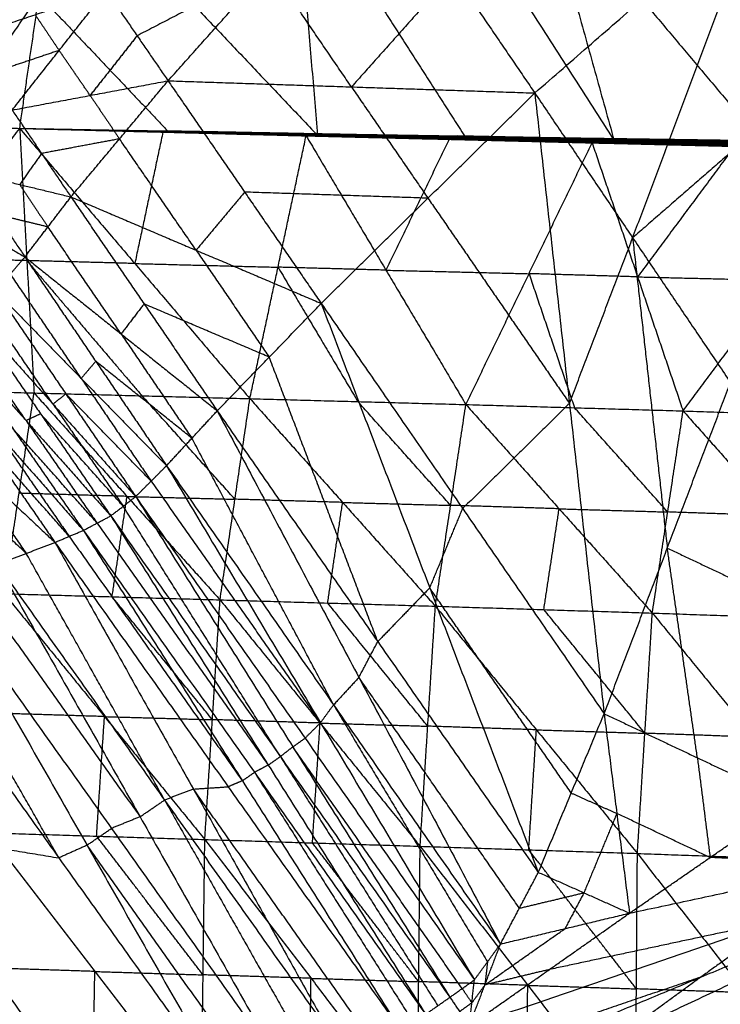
# Model space of a CAD drawing. Header units: millimetres. Extents: x -106 to 110, y -96 to 120.
# Tile 387 of 656: x -58.55 to -55.39, y 94.2 to 98.65. Entities that reach past the tile are written whole.
import ezdxf

# ---------------------------------------------------------------- set-up
doc = ezdxf.new("R2010")
doc.units = ezdxf.units.MM
doc.header["$MEASUREMENT"] = 0
doc.layers.add('Default', color=7, linetype='Continuous', true_color=0x000000)

msp = doc.modelspace()

# ---------------------------------------------------------------- linework, layer by layer
at = {"layer": 'Default'}
for points in [[(-57.4099, 100.5081, 11.4139), (-57.3077, 99.3172, 11.7025), (-57.2056, 98.1262, 11.9911)], [(-57.4099, 100.5081, 11.4139), (-56.6376, 99.3057, 11.4735), (-55.8654, 98.1033, 11.5332)], [(-56.5199, 100.4554, 11.1178), (-56.1926, 99.2794, 11.3255), (-55.8654, 98.1033, 11.5332)], [(-56.5199, 100.4554, 11.1178), (-55.5246, 99.2715, 11.1054), (-54.5292, 98.0877, 11.0929)], [(-56.224, 98.3181, 13.8091), (-55.2006, 99.209, 13.8595), (-54.1772, 100.0998, 13.9099)], [(-56.224, 98.3181, 13.8091), (-55.2006, 99.209, 13.8595), (-54.1772, 100.0998, 13.9099)], [(-57.8817, 98.3733, 13.9105), (-57.4224, 98.8876, 13.9044), (-56.9632, 99.4019, 13.8983)], [(-56.9632, 99.4019, 13.8983), (-56.5936, 98.86, 13.8537), (-56.224, 98.3181, 13.8091)], [(-59.1854, 98.1756, 12.6932), (-58.7814, 98.7687, 12.3362), (-58.3774, 99.3617, 11.9791)], [(-58.5523, 98.1582, 12.4657), (-58.4649, 98.7599, 12.2224), (-58.3774, 99.3617, 11.9791)], [(-58.3774, 99.3617, 11.9791), (-57.7915, 98.7439, 11.9851), (-57.2056, 98.1262, 11.9911)], [(-57.3077, 99.3172, 11.7025), (-56.9216, 98.716, 11.7323), (-56.5355, 98.1148, 11.7621)], [(-56.1926, 99.2794, 11.3255), (-55.695, 98.6874, 11.3193), (-55.1973, 98.0955, 11.313)], [(-55.7816, 97.6634, 13.5401), (-55.4911, 98.4362, 13.6998), (-55.2006, 99.209, 13.8595)], [(-58.8035, 98.5641, 13.8125), (-58.5975, 98.8391, 13.7701), (-58.3915, 99.114, 13.7277)], [(-57.4224, 98.8876, 13.9044), (-57.722, 98.7322, 13.8938), (-58.0216, 98.5767, 13.8833)], [(-57.0528, 98.3457, 13.8598), (-57.2376, 98.6166, 13.8821), (-57.4224, 98.8876, 13.9044)], [(-56.5936, 98.86, 13.8537), (-56.8232, 98.6028, 13.8567), (-57.0528, 98.3457, 13.8598)], [(-58.8689, 98.1669, 12.5795), (-58.6669, 98.4634, 12.401), (-58.4649, 98.7599, 12.2224)], [(-58.8035, 98.5641, 13.8125), (-58.4825, 98.6722, 13.8343), (-58.1615, 98.7802, 13.8561)], [(-58.5865, 98.2409, 13.9017), (-58.374, 98.5106, 13.8789), (-58.1615, 98.7802, 13.8561)], [(-58.4649, 98.7599, 12.2224), (-58.1719, 98.451, 12.2254), (-57.879, 98.1422, 12.2284)], [(-58.1615, 98.7802, 13.8561), (-58.0216, 98.5767, 13.8833), (-57.8817, 98.3733, 13.9105)], [(-58.4825, 98.6722, 13.8343), (-58.4283, 98.5914, 13.8566), (-58.374, 98.5106, 13.8789)], [(-58.0216, 98.5767, 13.8833), (-58.1278, 98.4419, 13.8947), (-58.2341, 98.3071, 13.9061)], [(-54.7582, 98.5543, 13.5905), (-55.2699, 98.1089, 13.5653), (-55.7816, 97.6634, 13.5401)], [(-58.374, 98.5106, 13.8789), (-58.5345, 98.4565, 13.868), (-58.695, 98.4025, 13.8571)], [(-58.2341, 98.3071, 13.9061), (-58.304, 98.4088, 13.8925), (-58.374, 98.5106, 13.8789)], [(-58.5865, 98.2409, 13.9017), (-58.2341, 98.3071, 13.9061), (-57.8817, 98.3733, 13.9105)], [(-58.3208, 97.8482, 13.9225), (-58.1012, 98.1107, 13.9165), (-57.8817, 98.3733, 13.9105)], [(-57.8817, 98.3733, 13.9105), (-57.5355, 97.8699, 13.83), (-57.1894, 97.3666, 13.7495)], [(-57.8817, 98.3733, 13.9105), (-57.0528, 98.3457, 13.8598), (-56.224, 98.3181, 13.8091)], [(-57.0528, 98.3457, 13.8598), (-56.8798, 98.094, 13.8196), (-56.7067, 97.8423, 13.7793)], [(-58.2341, 98.3071, 13.9061), (-58.1677, 98.2089, 13.9113), (-58.1012, 98.1107, 13.9165)], [(-57.1894, 97.3666, 13.7495), (-56.7067, 97.8423, 13.7793), (-56.224, 98.3181, 13.8091)], [(-57.1894, 97.3666, 13.7495), (-56.7067, 97.8423, 13.7793), (-56.224, 98.3181, 13.8091)], [(-56.224, 98.3181, 13.8091), (-56.0673, 96.9149, 13.3226), (-55.9105, 95.5117, 12.8362)], [(-56.224, 98.3181, 13.8091), (-55.7816, 97.6634, 13.5401), (-55.3392, 97.0088, 13.271)], [(-58.5865, 98.2409, 13.9017), (-58.4536, 98.0446, 13.9121), (-58.3208, 97.8482, 13.9225)], [(-59.1854, 98.1756, 12.6932), (-58.8689, 98.1669, 12.5795), (-58.5523, 98.1582, 12.4657)], [(-59.444, 96.9873, 9.9233), (-58.9982, 97.5727, 11.1945), (-58.5523, 98.1582, 12.4657)], [(-58.5523, 98.1582, 12.4657), (-58.5199, 97.56, 11.0253), (-58.4875, 96.9619, 9.5848)], [(-58.5523, 98.1582, 12.4657), (-58.0321, 97.5471, 10.8553), (-57.5118, 96.9361, 9.2449)], [(-58.5523, 98.1582, 12.4657), (-57.905, 98.1413, 12.2363), (-57.2577, 98.1245, 12.0068)], [(-58.5523, 98.1582, 12.4657), (-57.903, 98.1419, 12.2323), (-57.2536, 98.1256, 11.9988)], [(-58.5523, 98.1582, 12.4657), (-57.9006, 98.1438, 12.2284), (-57.2489, 98.1295, 11.9911)], [(-58.5523, 98.1582, 12.4657), (-57.897, 98.1456, 12.2267), (-57.2417, 98.133, 11.9876)], [(-58.5523, 98.1582, 12.4657), (-57.8921, 98.1463, 12.2267), (-57.2319, 98.1345, 11.9877)], [(-58.5523, 98.1582, 12.4657), (-57.8858, 98.1448, 12.2282), (-57.2192, 98.1314, 11.9906)], [(-58.5523, 98.1582, 12.4657), (-57.879, 98.1422, 12.2284), (-57.2056, 98.1262, 11.9911)], [(-57.905, 98.1413, 12.2363), (-57.9685, 97.8442, 11.5458), (-58.0321, 97.5471, 10.8553)], [(-57.903, 98.1419, 12.2323), (-57.904, 98.1416, 12.2343), (-57.905, 98.1413, 12.2363)], [(-57.905, 98.1413, 12.2363), (-57.5803, 98.1332, 12.1195), (-57.2557, 98.1251, 12.0028)], [(-57.903, 98.1419, 12.2323), (-57.5771, 98.1347, 12.1136), (-57.2513, 98.1276, 11.995)], [(-57.9006, 98.1438, 12.2284), (-57.5729, 98.1375, 12.1089), (-57.2453, 98.1313, 11.9894)], [(-57.2513, 98.1276, 11.995), (-57.5759, 98.1357, 12.1117), (-57.9006, 98.1438, 12.2284)], [(-57.897, 98.1456, 12.2267), (-57.5669, 98.1397, 12.1072), (-57.2368, 98.1338, 11.9877)], [(-57.2453, 98.1313, 11.9894), (-57.5712, 98.1384, 12.108), (-57.897, 98.1456, 12.2267)], [(-57.8921, 98.1463, 12.2267), (-57.5588, 98.1396, 12.1079), (-57.2255, 98.133, 11.9892)], [(-57.2368, 98.1338, 11.9877), (-57.5644, 98.1401, 12.1072), (-57.8921, 98.1463, 12.2267)], [(-57.2255, 98.133, 11.9892), (-57.5556, 98.1389, 12.1087), (-57.8858, 98.1448, 12.2282)], [(-57.8858, 98.1448, 12.2282), (-57.5491, 98.1368, 12.1095), (-57.2124, 98.1288, 11.9908)], [(-57.879, 98.1422, 12.2284), (-57.8824, 98.1435, 12.2283), (-57.8858, 98.1448, 12.2282)], [(-57.5118, 96.9361, 9.2449), (-57.3847, 97.5303, 10.6259), (-57.2577, 98.1245, 12.0068)], [(-57.2577, 98.1245, 12.0068), (-57.2557, 98.1251, 12.0028), (-57.2536, 98.1256, 11.9988)], [(-57.2577, 98.1245, 12.0068), (-56.8966, 97.517, 10.4593), (-56.5354, 96.9095, 8.9117)], [(-57.2577, 98.1245, 12.0068), (-56.6113, 98.1086, 11.7832), (-55.9648, 98.0927, 11.5597)], [(-57.2557, 98.1251, 12.0028), (-56.9335, 98.1168, 11.893), (-56.6113, 98.1086, 11.7832)], [(-56.6092, 98.1092, 11.7792), (-56.9325, 98.1171, 11.891), (-57.2557, 98.1251, 12.0028)], [(-57.2536, 98.1256, 11.9988), (-57.2513, 98.1276, 11.995), (-57.2489, 98.1295, 11.9911)], [(-57.2536, 98.1256, 11.9988), (-56.6092, 98.1092, 11.7792), (-55.9648, 98.0927, 11.5597)], [(-57.2536, 98.1256, 11.9988), (-56.6041, 98.1091, 11.7739), (-55.9546, 98.0926, 11.549)], [(-56.6017, 98.1111, 11.7701), (-56.9265, 98.1193, 11.8825), (-57.2513, 98.1276, 11.995)], [(-57.2489, 98.1295, 11.9911), (-57.2453, 98.1313, 11.9894), (-57.2417, 98.133, 11.9876)], [(-57.2489, 98.1295, 11.9911), (-56.6017, 98.1111, 11.7701), (-55.9546, 98.0926, 11.549)], [(-57.2489, 98.1295, 11.9911), (-56.5965, 98.1146, 11.7643), (-55.9441, 98.0997, 11.5375)], [(-56.5929, 98.1164, 11.7626), (-56.9191, 98.1238, 11.876), (-57.2453, 98.1313, 11.9894)], [(-57.2417, 98.133, 11.9876), (-57.2368, 98.1338, 11.9877), (-57.2319, 98.1345, 11.9877)], [(-57.2417, 98.133, 11.9876), (-56.5929, 98.1164, 11.7626), (-55.9441, 98.0997, 11.5375)], [(-57.2417, 98.133, 11.9876), (-56.5859, 98.1204, 11.7601), (-55.9301, 98.1077, 11.5325)], [(-56.581, 98.1211, 11.7601), (-56.9089, 98.1274, 11.8739), (-57.2368, 98.1338, 11.9877)], [(-57.2319, 98.1345, 11.9877), (-57.2255, 98.133, 11.9892), (-57.2192, 98.1314, 11.9906)], [(-57.2319, 98.1345, 11.9877), (-56.581, 98.1211, 11.7601), (-55.9301, 98.1077, 11.5325)], [(-57.2319, 98.1345, 11.9877), (-56.5719, 98.1237, 11.7602), (-55.912, 98.113, 11.5328)], [(-56.5656, 98.1222, 11.7617), (-56.8956, 98.1276, 11.8754), (-57.2255, 98.133, 11.9892)], [(-57.2192, 98.1314, 11.9906), (-57.2124, 98.1288, 11.9908), (-57.2056, 98.1262, 11.9911)], [(-57.2192, 98.1314, 11.9906), (-56.5656, 98.1222, 11.7617), (-55.912, 98.113, 11.5328)], [(-57.2192, 98.1314, 11.9906), (-56.5542, 98.1207, 11.7635), (-55.8892, 98.11, 11.5364)], [(-57.2124, 98.1288, 11.9908), (-56.8833, 98.1247, 11.8772), (-56.5542, 98.1207, 11.7635)], [(-56.5474, 98.1181, 11.7637), (-56.8799, 98.1234, 11.8773), (-57.2124, 98.1288, 11.9908)], [(-57.2056, 98.1262, 11.9911), (-56.5474, 98.1181, 11.7637), (-55.8892, 98.11, 11.5364)], [(-57.2056, 98.1262, 11.9911), (-56.5355, 98.1148, 11.7621), (-55.8654, 98.1033, 11.5332)], [(-56.5859, 98.1204, 11.7601), (-56.5834, 98.1208, 11.7601), (-56.581, 98.1211, 11.7601)], [(-55.9371, 98.1037, 11.535), (-56.2615, 98.1121, 11.6475), (-56.5859, 98.1204, 11.7601)], [(-56.581, 98.1211, 11.7601), (-56.251, 98.1157, 11.6464), (-55.921, 98.1104, 11.5326)], [(-56.5719, 98.1237, 11.7602), (-56.5688, 98.123, 11.761), (-56.5656, 98.1222, 11.7617)], [(-55.921, 98.1104, 11.5326), (-56.2465, 98.117, 11.6464), (-56.5719, 98.1237, 11.7602)], [(-56.5656, 98.1222, 11.7617), (-56.2331, 98.1168, 11.6481), (-55.9006, 98.1115, 11.5346)], [(-55.9006, 98.1115, 11.5346), (-56.2274, 98.1161, 11.649), (-56.5542, 98.1207, 11.7635)], [(-58.1012, 98.1107, 13.9165), (-58.2774, 98.0776, 13.9143), (-58.4536, 98.0446, 13.9121)], [(-57.7551, 97.6074, 13.836), (-57.9282, 97.8591, 13.8763), (-58.1012, 98.1107, 13.9165)], [(-56.6113, 98.1086, 11.7832), (-56.7539, 97.8128, 11.1213), (-56.8966, 97.517, 10.4593)], [(-56.6092, 98.1092, 11.7792), (-56.2845, 98.1009, 11.6668), (-55.9597, 98.0927, 11.5543)], [(-56.6041, 98.1091, 11.7739), (-56.6067, 98.1091, 11.7766), (-56.6092, 98.1092, 11.7792)], [(-56.6041, 98.1091, 11.7739), (-56.6029, 98.1101, 11.772), (-56.6017, 98.1111, 11.7701)], [(-56.6017, 98.1111, 11.7701), (-56.2756, 98.1036, 11.6566), (-55.9494, 98.0962, 11.5432)], [(-56.5965, 98.1146, 11.7643), (-56.5947, 98.1155, 11.7634), (-56.5929, 98.1164, 11.7626)], [(-55.9494, 98.0962, 11.5432), (-56.2729, 98.1054, 11.6538), (-56.5965, 98.1146, 11.7643)], [(-56.5929, 98.1164, 11.7626), (-56.265, 98.11, 11.6488), (-55.9371, 98.1037, 11.535)], [(-56.5474, 98.1181, 11.7637), (-56.2123, 98.1124, 11.6493), (-55.8773, 98.1067, 11.5348)], [(-56.5355, 98.1148, 11.7621), (-56.5414, 98.1164, 11.7629), (-56.5474, 98.1181, 11.7637)], [(-56.5354, 96.9095, 8.9117), (-56.2501, 97.5011, 10.2357), (-55.9648, 98.0927, 11.5597)], [(-55.9648, 98.0927, 11.5597), (-55.9597, 98.0927, 11.5543), (-55.9546, 98.0926, 11.549)], [(-55.9648, 98.0927, 11.5597), (-55.7592, 97.4867, 10.0725), (-55.5536, 96.8806, 8.5852)], [(-55.9648, 98.0927, 11.5597), (-55.3205, 98.0772, 11.3429), (-54.6762, 98.0617, 11.1261)], [(-55.9597, 98.0927, 11.5543), (-55.6401, 98.0849, 11.4486), (-55.3205, 98.0772, 11.3429)], [(-55.3154, 98.0772, 11.3375), (-55.6376, 98.0849, 11.4459), (-55.9597, 98.0927, 11.5543)], [(-55.9546, 98.0926, 11.549), (-55.9494, 98.0962, 11.5432), (-55.9441, 98.0997, 11.5375)], [(-55.9546, 98.0926, 11.549), (-55.3154, 98.0772, 11.3375), (-54.6762, 98.0617, 11.1261)], [(-55.9546, 98.0926, 11.549), (-55.3071, 98.0765, 11.3323), (-54.6596, 98.0603, 11.1156)], [(-55.3019, 98.08, 11.3266), (-55.6256, 98.0881, 11.4349), (-55.9494, 98.0962, 11.5432)], [(-55.9441, 98.0997, 11.5375), (-55.9371, 98.1037, 11.535), (-55.9301, 98.1077, 11.5325)], [(-55.9441, 98.0997, 11.5375), (-55.3019, 98.08, 11.3266), (-54.6596, 98.0603, 11.1156)], [(-55.9441, 98.0997, 11.5375), (-55.2935, 98.0852, 11.3201), (-54.643, 98.0707, 11.1026)], [(-55.2865, 98.0892, 11.3176), (-55.6118, 98.0965, 11.4263), (-55.9371, 98.1037, 11.535)], [(-55.9301, 98.1077, 11.5325), (-55.921, 98.1104, 11.5326), (-55.912, 98.113, 11.5328)], [(-55.9301, 98.1077, 11.5325), (-55.2865, 98.0892, 11.3176), (-54.643, 98.0707, 11.1026)], [(-55.9301, 98.1077, 11.5325), (-55.2759, 98.0958, 11.3149), (-54.6218, 98.0838, 11.0973)], [(-55.2669, 98.0984, 11.315), (-55.594, 98.1044, 11.4238), (-55.921, 98.1104, 11.5326)], [(-55.912, 98.113, 11.5328), (-55.9006, 98.1115, 11.5346), (-55.8892, 98.11, 11.5364)], [(-55.912, 98.113, 11.5328), (-55.2669, 98.0984, 11.315), (-54.6218, 98.0838, 11.0973)], [(-55.912, 98.113, 11.5328), (-55.2537, 98.1036, 11.3152), (-54.5954, 98.0942, 11.0976)], [(-55.2423, 98.1021, 11.317), (-55.5714, 98.1068, 11.4258), (-55.9006, 98.1115, 11.5346)], [(-55.8892, 98.11, 11.5364), (-55.8773, 98.1067, 11.5348), (-55.8654, 98.1033, 11.5332)], [(-55.8892, 98.11, 11.5364), (-55.2423, 98.1021, 11.317), (-54.5954, 98.0942, 11.0976)], [(-55.8892, 98.11, 11.5364), (-55.226, 98.1017, 11.3188), (-54.5628, 98.0934, 11.1011)], [(-55.8892, 98.11, 11.5364), (-55.2092, 98.0989, 11.3147), (-54.5292, 98.0877, 11.0929)], [(-55.1973, 98.0955, 11.313), (-55.5373, 98.1011, 11.4239), (-55.8773, 98.1067, 11.5348)], [(-55.8654, 98.1033, 11.5332), (-55.1973, 98.0955, 11.313), (-54.5292, 98.0877, 11.0929)], [(-55.3205, 98.0772, 11.3429), (-55.5399, 97.7819, 10.7077), (-55.7592, 97.4867, 10.0725)], [(-58.4536, 98.0446, 13.9121), (-58.5031, 97.9744, 13.9219), (-58.5525, 97.9043, 13.9318)], [(-55.5536, 96.8806, 8.5852), (-55.1149, 97.4712, 9.8557), (-54.6762, 98.0617, 11.1261)], [(-58.7841, 97.9605, 13.941), (-58.6565, 97.7686, 13.9407), (-58.5288, 97.5768, 13.9403)], [(-58.7841, 97.9605, 13.941), (-58.5525, 97.9043, 13.9318), (-58.3208, 97.8482, 13.9225)], [(-58.5525, 97.9043, 13.9318), (-58.4886, 97.8084, 13.9316), (-58.4248, 97.7125, 13.9314)], [(-57.5355, 97.8699, 13.83), (-57.6453, 97.7386, 13.833), (-57.7551, 97.6074, 13.836)], [(-56.7067, 97.8423, 13.7793), (-57.1211, 97.8561, 13.8046), (-57.5355, 97.8699, 13.83)], [(-58.5288, 97.5768, 13.9403), (-58.4248, 97.7125, 13.9314), (-58.3208, 97.8482, 13.9225)], [(-58.3208, 97.8482, 13.9225), (-57.9901, 97.3646, 13.8212), (-57.6594, 96.881, 13.72)], [(-58.3208, 97.8482, 13.9225), (-57.7551, 97.6074, 13.836), (-57.1894, 97.3666, 13.7495)], [(-56.7067, 97.8423, 13.7793), (-56.387, 97.3786, 13.551), (-56.0673, 96.9149, 13.3226)], [(-58.9114, 97.8001, 13.966), (-58.7201, 97.6884, 13.9532), (-58.5288, 97.5768, 13.9403)], [(-58.4248, 97.7125, 13.9314), (-58.5406, 97.7406, 13.936), (-58.6565, 97.7686, 13.9407)], [(-58.0941, 97.2289, 13.8301), (-58.2595, 97.4707, 13.8808), (-58.4248, 97.7125, 13.9314)], [(-56.0673, 96.9149, 13.3226), (-55.9244, 97.2892, 13.4314), (-55.7816, 97.6634, 13.5401)], [(-55.7816, 97.6634, 13.5401), (-55.7032, 96.9618, 13.2968), (-55.6249, 96.2603, 13.0536)], [(-57.7551, 97.6074, 13.836), (-57.5897, 97.3656, 13.7854), (-57.4244, 97.1238, 13.7347)], [(-58.5199, 97.56, 11.0253), (-58.759, 97.5664, 11.1099), (-58.9982, 97.5727, 11.1945)], [(-58.6601, 97.4226, 13.9539), (-58.5944, 97.4997, 13.9471), (-58.5288, 97.5768, 13.9403)], [(-58.5288, 97.5768, 13.9403), (-58.2086, 97.1049, 13.8248), (-57.8884, 96.633, 13.7092)], [(-58.5288, 97.5768, 13.9403), (-58.0941, 97.2289, 13.8301), (-57.6594, 96.881, 13.72)], [(-58.5199, 97.56, 11.0253), (-58.2598, 97.2545, 10.2201), (-57.9996, 96.949, 9.4149)], [(-58.0321, 97.5471, 10.8553), (-58.276, 97.5536, 10.9403), (-58.5199, 97.56, 11.0253)], [(-58.0321, 97.5471, 10.8553), (-57.7084, 97.5387, 10.7406), (-57.3847, 97.5303, 10.6259)], [(-58.2742, 97.0278, 13.8316), (-58.4343, 97.2638, 13.8893), (-58.5944, 97.4997, 13.9471)], [(-57.3847, 97.5303, 10.6259), (-57.2042, 97.2265, 9.8521), (-57.0236, 96.9228, 9.0783)], [(-56.8966, 97.517, 10.4593), (-57.1407, 97.5236, 10.5426), (-57.3847, 97.5303, 10.6259)], [(-56.8966, 97.517, 10.4593), (-56.5734, 97.509, 10.3475), (-56.2501, 97.5011, 10.2357)], [(-56.2501, 97.5011, 10.2357), (-56.1473, 97.1981, 9.4921), (-56.0445, 96.8951, 8.7485)], [(-55.7592, 97.4867, 10.0725), (-56.0047, 97.4939, 10.1541), (-56.2501, 97.5011, 10.2357)], [(-55.7592, 97.4867, 10.0725), (-55.4371, 97.4789, 9.9641), (-55.1149, 97.4712, 9.8557)], [(-58.6601, 97.4226, 13.9539), (-58.344, 96.958, 13.8303), (-58.028, 96.4934, 13.7067)], [(-58.6601, 97.4226, 13.9539), (-58.2742, 97.0278, 13.8316), (-57.8884, 96.633, 13.7092)], [(-58.4016, 96.9111, 13.8328), (-58.5596, 97.1434, 13.8946), (-58.7176, 97.3757, 13.9564)], [(-57.9901, 97.3646, 13.8212), (-58.0421, 97.2967, 13.8257), (-58.0941, 97.2289, 13.8301)], [(-57.4244, 97.1238, 13.7347), (-57.7072, 97.2442, 13.778), (-57.9901, 97.3646, 13.8212)], [(-57.6594, 96.881, 13.72), (-57.4244, 97.1238, 13.7347), (-57.1894, 97.3666, 13.7495)], [(-57.6594, 96.881, 13.72), (-57.4244, 97.1238, 13.7347), (-57.1894, 97.3666, 13.7495)], [(-57.1894, 97.3666, 13.7495), (-56.6987, 96.0804, 13.1863), (-56.208, 94.7942, 12.623)], [(-57.1894, 97.3666, 13.7495), (-56.55, 96.4391, 13.2928), (-55.9105, 95.5117, 12.8362)], [(-58.7752, 97.3288, 13.959), (-58.4579, 96.8674, 13.8333), (-58.1407, 96.4061, 13.7076)], [(-58.7752, 97.3288, 13.959), (-58.4016, 96.9111, 13.8328), (-58.028, 96.4934, 13.7067)], [(-58.5236, 96.8367, 13.8314), (-58.6822, 97.0674, 13.8942), (-58.8409, 97.2981, 13.9571)], [(-58.9066, 97.2674, 13.9552), (-58.5856, 96.8039, 13.8329), (-58.2646, 96.3405, 13.7107)], [(-58.9066, 97.2674, 13.9552), (-58.5236, 96.8367, 13.8314), (-58.1407, 96.4061, 13.7076)], [(-58.0941, 97.2289, 13.8301), (-57.934, 96.993, 13.7724), (-57.7739, 96.757, 13.7146)], [(-59.0414, 97.224, 13.9494), (-58.7171, 96.7551, 13.8328), (-58.3929, 96.2862, 13.7161)], [(-59.0414, 97.224, 13.9494), (-58.653, 96.7823, 13.8301), (-58.2646, 96.3405, 13.7107)], [(-59.3132, 97.1512, 13.9392), (-58.8531, 96.7187, 13.8276), (-58.3929, 96.2862, 13.7161)], [(-58.2086, 97.1049, 13.8248), (-58.2414, 97.0664, 13.8282), (-58.2742, 97.0278, 13.8316)], [(-57.7739, 96.757, 13.7146), (-57.9912, 96.931, 13.7697), (-58.2086, 97.1049, 13.8248)], [(-56.9337, 95.8376, 13.1715), (-57.179, 96.4807, 13.4531), (-57.4244, 97.1238, 13.7347)], [(-58.2742, 97.0278, 13.8316), (-58.1162, 96.7955, 13.7698), (-57.9582, 96.5632, 13.708)], [(-55.9105, 95.5117, 12.8362), (-55.6249, 96.2603, 13.0536), (-55.3392, 97.0088, 13.271)], [(-59.444, 96.9873, 9.9233), (-58.9657, 96.9746, 9.7541), (-58.4875, 96.9619, 9.5848)], [(-58.6225, 96.0544, 8.4848), (-58.555, 96.5081, 9.0348), (-58.4875, 96.9619, 9.5848)], [(-58.4875, 96.9619, 9.5848), (-58.0671, 96.4941, 8.867), (-57.6468, 96.0264, 8.1491)], [(-58.4875, 96.9619, 9.5848), (-57.9996, 96.949, 9.4149), (-57.5118, 96.9361, 9.2449)], [(-58.344, 96.958, 13.8303), (-58.3728, 96.9345, 13.8316), (-58.4016, 96.9111, 13.8328)], [(-57.9582, 96.5632, 13.708), (-58.1511, 96.7606, 13.7691), (-58.344, 96.958, 13.8303)], [(-57.5793, 96.4813, 8.697), (-57.7895, 96.7151, 9.056), (-57.9996, 96.949, 9.4149)], [(-57.6468, 96.0264, 8.1491), (-57.5793, 96.4813, 8.697), (-57.5118, 96.9361, 9.2449)], [(-57.5118, 96.9361, 9.2449), (-57.0926, 96.4669, 8.5332), (-56.6734, 95.9978, 7.8215)], [(-57.5118, 96.9361, 9.2449), (-57.0236, 96.9228, 9.0783), (-56.5354, 96.9095, 8.9117)], [(-56.6044, 96.4536, 8.3666), (-56.814, 96.6882, 8.7225), (-57.0236, 96.9228, 9.0783)], [(-58.4016, 96.9111, 13.8328), (-58.243, 96.6804, 13.77), (-58.0843, 96.4497, 13.7072)], [(-57.8884, 96.633, 13.7092), (-57.7739, 96.757, 13.7146), (-57.6594, 96.881, 13.72)], [(-57.8884, 96.633, 13.7092), (-57.7739, 96.757, 13.7146), (-57.6594, 96.881, 13.72)], [(-57.6594, 96.881, 13.72), (-57.0191, 95.6756, 13.1287), (-56.3789, 94.4703, 12.5374)], [(-57.6594, 96.881, 13.72), (-56.9337, 95.8376, 13.1715), (-56.208, 94.7942, 12.623)], [(-56.6734, 95.9978, 7.8215), (-56.6044, 96.4536, 8.3666), (-56.5354, 96.9095, 8.9117)], [(-56.0673, 96.9149, 13.3226), (-56.3086, 96.677, 13.3077), (-56.55, 96.4391, 13.2928)], [(-56.5354, 96.9095, 8.9117), (-56.114, 96.4381, 8.2061), (-55.6926, 95.9668, 7.5005)], [(-56.5354, 96.9095, 8.9117), (-56.0445, 96.8951, 8.7485), (-55.5536, 96.8806, 8.5852)], [(-55.6231, 96.4237, 8.0429), (-55.8338, 96.6594, 8.3957), (-56.0445, 96.8951, 8.7485)], [(-55.6926, 95.9668, 7.5005), (-55.6231, 96.4237, 8.0429), (-55.5536, 96.8806, 8.5852)], [(-55.5536, 96.8806, 8.5852), (-55.1313, 96.4065, 7.8873), (-54.7089, 95.9323, 7.1894)], [(-55.5536, 96.8806, 8.5852), (-55.061, 96.8647, 8.4264), (-54.5684, 96.8487, 8.2676)], [(-58.4579, 96.8674, 13.8333), (-58.4908, 96.8521, 13.8323), (-58.5236, 96.8367, 13.8314)], [(-58.5236, 96.8367, 13.8314), (-58.3631, 96.605, 13.7703), (-58.2026, 96.3733, 13.7091)], [(-58.0843, 96.4497, 13.7072), (-58.2711, 96.6586, 13.7702), (-58.4579, 96.8674, 13.8333)], [(-58.2026, 96.3733, 13.7091), (-58.3941, 96.5886, 13.771), (-58.5856, 96.8039, 13.8329)], [(-58.3287, 96.3134, 13.7134), (-58.5229, 96.5342, 13.7731), (-58.7171, 96.7551, 13.8328)], [(-58.653, 96.7823, 13.8301), (-58.4909, 96.5478, 13.7717), (-58.3287, 96.3134, 13.7134)], [(-57.1336, 95.5516, 13.1233), (-57.4538, 96.1543, 13.4189), (-57.7739, 96.757, 13.7146)], [(-58.8531, 96.7187, 13.8276), (-58.688, 96.4776, 13.7754), (-58.523, 96.2364, 13.7231)], [(-58.523, 96.2364, 13.7231), (-58.7531, 96.4527, 13.7789), (-58.9831, 96.6689, 13.8347)], [(-58.028, 96.4934, 13.7067), (-57.9582, 96.5632, 13.708), (-57.8884, 96.633, 13.7092)], [(-58.028, 96.4934, 13.7067), (-57.9582, 96.5632, 13.708), (-57.8884, 96.633, 13.7092)], [(-57.8884, 96.633, 13.7092), (-57.1926, 95.4707, 13.1068), (-56.4968, 94.3083, 12.5044)], [(-57.8884, 96.633, 13.7092), (-57.1336, 95.5516, 13.1233), (-56.3789, 94.4703, 12.5374)], [(-57.9582, 96.5632, 13.708), (-57.5754, 96.0169, 13.4074), (-57.1926, 95.4707, 13.1068)], [(-58.0671, 96.4941, 8.867), (-58.3111, 96.5011, 8.9509), (-58.555, 96.5081, 9.0348)], [(-58.1407, 96.4061, 13.7076), (-58.0843, 96.4497, 13.7072), (-58.028, 96.4934, 13.7067)], [(-58.1407, 96.4061, 13.7076), (-58.0843, 96.4497, 13.7072), (-58.028, 96.4934, 13.7067)], [(-58.1347, 96.0404, 8.3169), (-58.1009, 96.2673, 8.5919), (-58.0671, 96.4941, 8.867)], [(-58.0671, 96.4941, 8.867), (-57.8232, 96.4877, 8.782), (-57.5793, 96.4813, 8.697)], [(-58.028, 96.4934, 13.7067), (-57.3177, 95.3615, 13.1055), (-56.6075, 94.2295, 12.5043)], [(-58.028, 96.4934, 13.7067), (-57.2624, 95.4009, 13.1056), (-56.4968, 94.3083, 12.5044)], [(-57.0926, 96.4669, 8.5332), (-57.3359, 96.4741, 8.6151), (-57.5793, 96.4813, 8.697)], [(-57.3741, 95.3178, 13.1059), (-57.7292, 95.8838, 13.4065), (-58.0843, 96.4497, 13.7072)], [(-57.1601, 96.0121, 7.9853), (-57.1263, 96.2395, 8.2592), (-57.0926, 96.4669, 8.5332)], [(-57.0926, 96.4669, 8.5332), (-56.8485, 96.4603, 8.4499), (-56.6044, 96.4536, 8.3666)], [(-56.6987, 96.0804, 13.1863), (-56.6243, 96.2598, 13.2395), (-56.55, 96.4391, 13.2928)], [(-56.114, 96.4381, 8.2061), (-56.3592, 96.4459, 8.2863), (-56.6044, 96.4536, 8.3666)], [(-56.183, 95.9823, 7.661), (-56.1485, 96.2102, 7.9335), (-56.114, 96.4381, 8.2061)], [(-56.114, 96.4381, 8.2061), (-55.8686, 96.4309, 8.1245), (-55.6231, 96.4237, 8.0429)], [(-58.2646, 96.3405, 13.7107), (-58.2026, 96.3733, 13.7091), (-58.1407, 96.4061, 13.7076)], [(-58.2646, 96.3405, 13.7107), (-58.2026, 96.3733, 13.7091), (-58.1407, 96.4061, 13.7076)], [(-58.1407, 96.4061, 13.7076), (-57.4289, 95.2794, 13.1062), (-56.7172, 94.1527, 12.5048)], [(-58.1407, 96.4061, 13.7076), (-57.3741, 95.3178, 13.1059), (-56.6075, 94.2295, 12.5043)], [(-55.1313, 96.4065, 7.8873), (-55.3772, 96.4151, 7.9651), (-55.6231, 96.4237, 8.0429)], [(-58.3929, 96.2862, 13.7161), (-58.3287, 96.3134, 13.7134), (-58.2646, 96.3405, 13.7107)], [(-58.3929, 96.2862, 13.7161), (-58.3287, 96.3134, 13.7134), (-58.2646, 96.3405, 13.7107)], [(-58.2646, 96.3405, 13.7107), (-57.5459, 95.2084, 13.1082), (-56.8271, 94.0763, 12.5057)], [(-58.2646, 96.3405, 13.7107), (-57.4909, 95.2466, 13.1077), (-56.7172, 94.1527, 12.5048)], [(-58.2026, 96.3733, 13.7091), (-57.8158, 95.8263, 13.4077), (-57.4289, 95.2794, 13.1062)], [(-58.3287, 96.3134, 13.7134), (-57.9373, 95.7609, 13.4108), (-57.5459, 95.2084, 13.1082)], [(-58.6531, 96.1866, 13.7302), (-58.523, 96.2364, 13.7231), (-58.3929, 96.2862, 13.7161)], [(-58.6531, 96.1866, 13.7302), (-58.523, 96.2364, 13.7231), (-58.3929, 96.2862, 13.7161)], [(-58.3929, 96.2862, 13.7161), (-57.7673, 95.1708, 13.1536), (-57.1417, 94.0555, 12.5911)], [(-58.3929, 96.2862, 13.7161), (-57.61, 95.1813, 13.1109), (-56.8271, 94.0763, 12.5057)], [(-55.6249, 96.2603, 13.0536), (-55.414, 96.1605, 12.9506), (-55.2032, 96.0608, 12.8476)], [(-55.4889, 95.3123, 12.6302), (-55.5569, 95.7863, 12.8419), (-55.6249, 96.2603, 13.0536)], [(-57.8974, 95.1211, 13.1606), (-58.2102, 95.6787, 13.4419), (-58.523, 96.2364, 13.7231)], [(-58.6531, 96.1866, 13.7302), (-58.0084, 95.0457, 13.1625), (-57.3637, 93.9047, 12.5948)], [(-58.6531, 96.1866, 13.7302), (-57.8974, 95.1211, 13.1606), (-57.1417, 94.0555, 12.5911)], [(-58.7822, 96.134, 13.7376), (-58.3953, 95.5898, 13.4501), (-58.0084, 95.0457, 13.1625)], [(-58.9113, 96.0813, 13.7451), (-58.248, 94.9169, 13.1716), (-57.5848, 93.7525, 12.5981)], [(-58.9113, 96.0813, 13.7451), (-58.1375, 94.993, 13.17), (-57.3637, 93.9047, 12.5948)], [(-56.6987, 96.0804, 13.1863), (-56.8162, 95.959, 13.1789), (-56.9337, 95.8376, 13.1715)], [(-56.0592, 95.1529, 12.7296), (-56.379, 95.6167, 12.9579), (-56.6987, 96.0804, 13.1863)], [(-58.6225, 96.0544, 8.4848), (-58.169, 95.4986, 7.858), (-57.7155, 94.9428, 7.2312)], [(-58.6225, 96.0544, 8.4848), (-58.1347, 96.0404, 8.3169), (-57.6468, 96.0264, 8.1491)], [(-57.6812, 95.4846, 7.6902), (-57.9079, 95.7625, 8.0036), (-58.1347, 96.0404, 8.3169)], [(-57.7155, 94.9428, 7.2312), (-57.6812, 95.4846, 7.6902), (-57.6468, 96.0264, 8.1491)], [(-57.6468, 96.0264, 8.1491), (-57.1945, 95.4694, 7.5297), (-56.7423, 94.9123, 6.9104)], [(-57.6468, 96.0264, 8.1491), (-57.1601, 96.0121, 7.9853), (-56.6734, 95.9978, 7.8215)], [(-58.3754, 94.8597, 13.1783), (-58.707, 95.442, 13.4651), (-59.0387, 96.0242, 13.7518)], [(-56.7078, 95.4551, 7.3659), (-56.9339, 95.7336, 7.6756), (-57.1601, 96.0121, 7.9853)], [(-56.7423, 94.9123, 6.9104), (-56.7078, 95.4551, 7.3659), (-56.6734, 95.9978, 7.8215)], [(-56.6734, 95.9978, 7.8215), (-56.2167, 95.4388, 7.2088), (-55.7601, 94.8798, 6.5961)], [(-56.6734, 95.9978, 7.8215), (-56.183, 95.9823, 7.661), (-55.6926, 95.9668, 7.5005)], [(-55.7263, 95.4233, 7.0483), (-55.9547, 95.7028, 7.3546), (-56.183, 95.9823, 7.661)], [(-59.166, 95.967, 13.7585), (-58.3754, 94.8597, 13.1783), (-57.5848, 93.7525, 12.5981)], [(-55.7601, 94.8798, 6.5961), (-55.7263, 95.4233, 7.0483), (-55.6926, 95.9668, 7.5005)], [(-55.6926, 95.9668, 7.5005), (-55.2342, 95.4055, 6.8964), (-54.7757, 94.8442, 6.2923)], [(-55.6926, 95.9668, 7.5005), (-55.2007, 95.9495, 7.3449), (-54.7089, 95.9323, 7.1894)], [(-57.0191, 95.6756, 13.1287), (-56.9764, 95.7566, 13.1501), (-56.9337, 95.8376, 13.1715)], [(-57.0191, 95.6756, 13.1287), (-57.0764, 95.6136, 13.126), (-57.1336, 95.5516, 13.1233)], [(-56.2934, 94.6322, 12.5802), (-56.6563, 95.1539, 12.8544), (-57.0191, 95.6756, 13.1287)], [(-57.1926, 95.4707, 13.1068), (-57.1631, 95.5112, 13.115), (-57.1336, 95.5516, 13.1233)], [(-57.1336, 95.5516, 13.1233), (-56.7857, 94.9705, 12.8221), (-56.4378, 94.3893, 12.5209)], [(-58.169, 95.4986, 7.858), (-58.4137, 95.5062, 7.9405), (-58.6584, 95.5138, 8.0231)], [(-58.2049, 94.958, 7.3963), (-58.1869, 95.2283, 7.6271), (-58.169, 95.4986, 7.858)], [(-58.169, 95.4986, 7.858), (-57.9251, 95.4916, 7.7741), (-57.6812, 95.4846, 7.6902)], [(-56.208, 94.7942, 12.623), (-56.0592, 95.1529, 12.7296), (-55.9105, 95.5117, 12.8362)], [(-55.9105, 95.5117, 12.8362), (-55.8532, 95.0607, 12.6302), (-55.7958, 94.6097, 12.4242)], [(-55.9105, 95.5117, 12.8362), (-55.4889, 95.3123, 12.6302), (-55.0672, 95.1129, 12.4242)], [(-57.1945, 95.4694, 7.5297), (-57.4378, 95.477, 7.61), (-57.6812, 95.4846, 7.6902)], [(-57.1926, 95.4707, 13.1068), (-57.2275, 95.4358, 13.1062), (-57.2624, 95.4009, 13.1056)], [(-57.2289, 94.9276, 7.0708), (-57.2117, 95.1985, 7.3003), (-57.1945, 95.4694, 7.5297)], [(-57.1945, 95.4694, 7.5297), (-56.9512, 95.4622, 7.4478), (-56.7078, 95.4551, 7.3659)], [(-56.2167, 95.4388, 7.2088), (-56.4623, 95.4469, 7.2873), (-56.7078, 95.4551, 7.3659)], [(-56.2512, 94.8961, 6.7532), (-56.2339, 95.1674, 6.981), (-56.2167, 95.4388, 7.2088)], [(-56.2167, 95.4388, 7.2088), (-55.9715, 95.431, 7.1285), (-55.7263, 95.4233, 7.0483)], [(-55.2342, 95.4055, 6.8964), (-55.4803, 95.4144, 6.9723), (-55.7263, 95.4233, 7.0483)], [(-57.3177, 95.3615, 13.1055), (-57.3459, 95.3396, 13.1057), (-57.3741, 95.3178, 13.1059)], [(-57.3177, 95.3615, 13.1055), (-57.2901, 95.3812, 13.1055), (-57.2624, 95.4009, 13.1056)], [(-56.5521, 94.2689, 12.5044), (-56.9349, 94.8152, 12.8049), (-57.3177, 95.3615, 13.1055)], [(-57.4289, 95.2794, 13.1062), (-57.4015, 95.2986, 13.1061), (-57.3741, 95.3178, 13.1059)], [(-57.3741, 95.3178, 13.1059), (-57.0182, 94.7545, 12.8052), (-56.6623, 94.1911, 12.5046)], [(-57.4289, 95.2794, 13.1062), (-57.4599, 95.263, 13.107), (-57.4909, 95.2466, 13.1077)], [(-55.4889, 95.3123, 12.6302), (-55.4602, 95.0868, 12.5272), (-55.4315, 94.8613, 12.4242)], [(-57.5459, 95.2084, 13.1082), (-57.5184, 95.2275, 13.108), (-57.4909, 95.2466, 13.1077)], [(-57.4909, 95.2466, 13.1077), (-57.1315, 94.6806, 12.8065), (-56.7721, 94.1145, 12.5052)], [(-57.7673, 95.1708, 13.1536), (-57.6887, 95.1761, 13.1322), (-57.61, 95.1813, 13.1109)], [(-57.5459, 95.2084, 13.1082), (-57.5779, 95.1948, 13.1095), (-57.61, 95.1813, 13.1109)], [(-57.7673, 95.1708, 13.1536), (-57.8324, 95.1459, 13.1571), (-57.8974, 95.1211, 13.1606)], [(-56.9844, 94.0659, 12.5484), (-57.3759, 94.6184, 12.851), (-57.7673, 95.1708, 13.1536)], [(-56.0592, 95.1529, 12.7296), (-55.9562, 95.1068, 12.6799), (-55.8532, 95.0607, 12.6302)], [(-58.0084, 95.0457, 13.1625), (-57.9529, 95.0834, 13.1616), (-57.8974, 95.1211, 13.1606)], [(-57.8974, 95.1211, 13.1606), (-57.5751, 94.5506, 12.8768), (-57.2527, 93.9801, 12.593)], [(-55.7958, 94.6097, 12.4242), (-55.4315, 94.8613, 12.4242), (-55.0672, 95.1129, 12.4242)], [(-55.7958, 94.6097, 12.4242), (-55.4315, 94.8613, 12.4242), (-55.0672, 95.1129, 12.4242)], [(-61.5855, 89.2141, 12.0172), (-57.6465, 92.1355, 12.0172), (-53.7075, 95.0568, 12.0172)], [(-57.9547, 93.0621, 12.4242), (-55.8311, 94.0595, 12.2207), (-53.7075, 95.0568, 12.0172)], [(-57.3848, 84.0956, 9.1165), (-55.5461, 89.5762, 10.5669), (-53.7075, 95.0568, 12.0172)], [(-57.2396, 93.5843, 12.4242), (-55.4735, 94.3206, 12.2207), (-53.7075, 95.0568, 12.0172)], [(-56.52, 94.1002, 12.4242), (-55.1137, 94.5785, 12.2207), (-53.7075, 95.0568, 12.0172)], [(-55.8532, 95.0607, 12.6302), (-55.9275, 94.8813, 12.5769), (-56.0019, 94.7019, 12.5236)], [(-55.4315, 94.8613, 12.4242), (-55.6423, 94.961, 12.5272), (-55.8532, 95.0607, 12.6302)], [(-55.7958, 94.6097, 12.4242), (-54.7516, 94.8333, 12.2207), (-53.7075, 95.0568, 12.0172)], [(-58.0084, 95.0457, 13.1625), (-58.0729, 95.0193, 13.1662), (-58.1375, 94.993, 13.17)], [(-59.1353, 94.9849, 13.4516), (-58.7554, 94.9223, 13.3149), (-58.3754, 94.8597, 13.1783)], [(-58.3447, 93.8776, 12.8714), (-58.74, 94.4312, 13.1615), (-59.1353, 94.9849, 13.4516)], [(-58.6942, 94.9733, 7.5613), (-58.2128, 94.3461, 7.0259), (-57.7313, 93.7188, 6.4905)], [(-58.6942, 94.9733, 7.5613), (-58.2049, 94.958, 7.3963), (-57.7155, 94.9428, 7.2312)], [(-58.248, 94.9169, 13.1716), (-58.1928, 94.955, 13.1708), (-58.1375, 94.993, 13.17)], [(-57.7234, 94.3308, 6.8608), (-57.9641, 94.6444, 7.1286), (-58.2049, 94.958, 7.3963)], [(-58.248, 94.9169, 13.1716), (-58.3117, 94.8883, 13.175), (-58.3754, 94.8597, 13.1783)], [(-57.4742, 93.8286, 12.5965), (-57.8611, 94.3728, 12.884), (-58.248, 94.9169, 13.1716)], [(-57.7313, 93.7188, 6.4905), (-57.7234, 94.3308, 6.8608), (-57.7155, 94.9428, 7.2312)], [(-57.7155, 94.9428, 7.2312), (-57.2355, 94.3152, 6.7045), (-56.7554, 93.6876, 6.1778)], [(-57.7155, 94.9428, 7.2312), (-57.2289, 94.9276, 7.0708), (-56.7423, 94.9123, 6.9104)], [(-56.7488, 94.3, 6.5441), (-56.9889, 94.6138, 6.8074), (-57.2289, 94.9276, 7.0708)], [(-56.7554, 93.6876, 6.1778), (-56.7488, 94.3, 6.5441), (-56.7423, 94.9123, 6.9104)], [(-56.7423, 94.9123, 6.9104), (-56.2558, 94.2837, 6.3909), (-55.7693, 93.655, 5.8713)], [(-56.7423, 94.9123, 6.9104), (-56.2512, 94.8961, 6.7532), (-55.7601, 94.8798, 6.5961)], [(-55.7647, 94.2674, 6.2337), (-56.0079, 94.5817, 6.4935), (-56.2512, 94.8961, 6.7532)], [(-55.7693, 93.655, 5.8713), (-55.7647, 94.2674, 6.2337), (-55.7601, 94.8798, 6.5961)], [(-55.7601, 94.8798, 6.5961), (-55.2711, 94.2499, 6.086), (-54.7821, 93.62, 5.5759)], [(-55.7601, 94.8798, 6.5961), (-55.2679, 94.862, 6.4442), (-54.7757, 94.8442, 6.2923)], [(-54.7516, 94.8333, 12.2207), (-55.0916, 94.8473, 12.3225), (-55.4315, 94.8613, 12.4242)], [(-56.3789, 94.4703, 12.5374), (-56.2934, 94.6322, 12.5802), (-56.208, 94.7942, 12.623)], [(-56.208, 94.7942, 12.623), (-56.0019, 94.7019, 12.5236), (-55.7958, 94.6097, 12.4242)], [(-56.2934, 94.6322, 12.5802), (-56.1476, 94.6671, 12.5519), (-56.0019, 94.7019, 12.5236)], [(-56.0019, 94.7019, 12.5236), (-56.0446, 94.621, 12.5022), (-56.0873, 94.54, 12.4808)], [(-56.52, 94.1002, 12.4242), (-56.1579, 94.3549, 12.4242), (-55.7958, 94.6097, 12.4242)], [(-56.52, 94.1002, 12.4242), (-56.1579, 94.3549, 12.4242), (-55.7958, 94.6097, 12.4242)], [(-56.3789, 94.4703, 12.5374), (-56.0873, 94.54, 12.4808), (-55.7958, 94.6097, 12.4242)], [(-55.1137, 94.5785, 12.2207), (-55.6358, 94.4667, 12.3225), (-56.1579, 94.3549, 12.4242)], [(-55.1137, 94.5785, 12.2207), (-55.2936, 94.4495, 12.2207), (-55.4735, 94.3206, 12.2207)], [(-56.4494, 94.2852, 12.4808), (-56.2684, 94.4126, 12.4808), (-56.0873, 94.54, 12.4808)], [(-56.52, 94.1002, 12.4242), (-56.4494, 94.2852, 12.4808), (-56.3789, 94.4703, 12.5374)], [(-56.4968, 94.3083, 12.5044), (-56.4378, 94.3893, 12.5209), (-56.3789, 94.4703, 12.5374)], [(-56.4378, 94.3893, 12.5209), (-56.4436, 94.3373, 12.5009), (-56.4494, 94.2852, 12.4808)], [(-58.2128, 94.3461, 7.0259), (-58.4588, 94.3541, 7.1067), (-58.7049, 94.3621, 7.1875)], [(-58.2235, 93.7348, 6.6521), (-58.2181, 94.0404, 6.839), (-58.2128, 94.3461, 7.0259)], [(-58.2128, 94.3461, 7.0259), (-57.9681, 94.3384, 6.9434), (-57.7234, 94.3308, 6.8608)], [(-56.1579, 94.3549, 12.4242), (-56.3037, 94.3201, 12.4525), (-56.4494, 94.2852, 12.4808)], [(-57.2355, 94.3152, 6.7045), (-57.4794, 94.323, 6.7827), (-57.7234, 94.3308, 6.8608)], [(-57.2434, 93.7032, 6.3341), (-57.2394, 94.0092, 6.5193), (-57.2355, 94.3152, 6.7045)], [(-57.2355, 94.3152, 6.7045), (-56.9922, 94.3076, 6.6243), (-56.7488, 94.3, 6.5441)], [(-55.4735, 94.3206, 12.2207), (-56.1767, 94.0814, 12.3225), (-56.8798, 93.8422, 12.4242)], [(-56.2558, 94.2837, 6.3909), (-56.5023, 94.2918, 6.4675), (-56.7488, 94.3, 6.5441)], [(-56.6075, 94.2295, 12.5043), (-56.5521, 94.2689, 12.5044), (-56.4968, 94.3083, 12.5044)], [(-56.52, 94.1002, 12.4242), (-56.5084, 94.2043, 12.4643), (-56.4968, 94.3083, 12.5044)], [(-55.4735, 94.3206, 12.2207), (-55.6523, 94.19, 12.2207), (-55.8311, 94.0595, 12.2207)], [(-56.5521, 94.2689, 12.5044), (-56.5303, 94.2366, 12.4843), (-56.5084, 94.2043, 12.4643)], [(-56.4494, 94.2852, 12.4808), (-56.4789, 94.2447, 12.4726), (-56.5084, 94.2043, 12.4643)], [(-56.2624, 93.6713, 6.0245), (-56.2591, 93.9775, 6.2077), (-56.2558, 94.2837, 6.3909)], [(-56.2558, 94.2837, 6.3909), (-56.0102, 94.2756, 6.3123), (-55.7647, 94.2674, 6.2337)], [(-55.2711, 94.2499, 6.086), (-55.5179, 94.2587, 6.1598), (-55.7647, 94.2674, 6.2337)], [(-56.7172, 94.1527, 12.5048), (-56.6623, 94.1911, 12.5046), (-56.6075, 94.2295, 12.5043)], [(-56.6075, 94.2295, 12.5043), (-56.5637, 94.1648, 12.4643), (-56.52, 94.1002, 12.4242)], [(-56.5084, 94.2043, 12.4643), (-56.5361, 94.1845, 12.4643), (-56.5637, 94.1648, 12.4643)]]:
    msp.add_open_spline(points, degree=2, dxfattribs=at)

doc.saveas('drawing.dxf')
